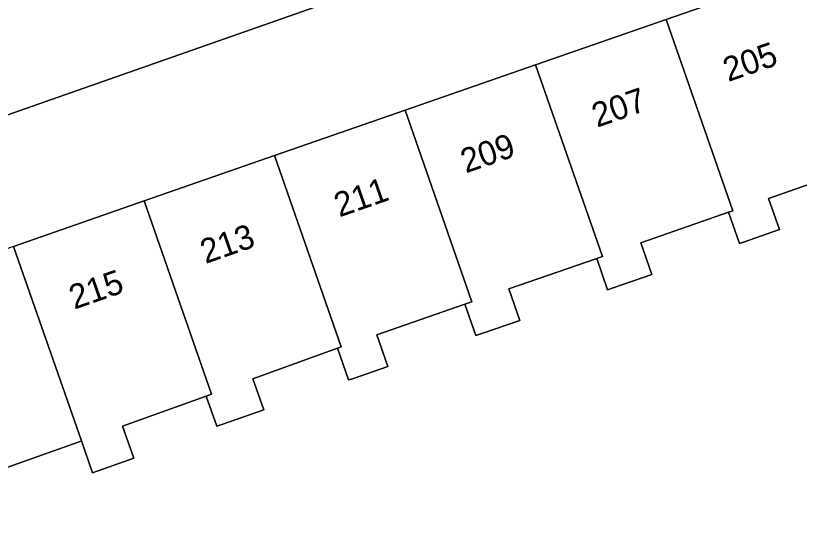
# Model space of a CAD drawing. Extents: x 158472 to 159562, y 388525 to 389606.
# Drawn here: x 159036.66 to 159068.88, y 389096.97 to 389117.74 of the extents above; entities that cross this region are included whole.
import ezdxf

# ---------------------------------------------------------------- set-up
doc = ezdxf.new("R2010")
doc.units = 0
for name, color, linetype in [('IMGEO_Erf', 7, 'Continuous'), ('IMGEO_Pand', 7, 'Continuous'), ('IMGEO_Pand_nummerreeks', 7, 'Continuous'), ('IMGEO_Voetpad_open', 7, 'Continuous')]:
    doc.layers.add(name, color=color, linetype=linetype)

msp = doc.modelspace()

# ---------------------------------------------------------------- linework, layer by layer
at = {"layer": 'IMGEO_Erf'}
for points in [[(159036.573, 389108.248), (159041.938, 389110.117), (159047.303, 389111.986), (159052.669, 389113.854), (159058.034, 389115.723), (159063.399, 389117.592), (159068.878, 389119.5), (159067.168, 389124.505), (159005.121, 389102.71)], [(159071.616, 389111.616), (159067.614, 389110.226), (159068.061, 389108.939), (159066.59, 389108.428), (159066.413, 389108.367), (159065.966, 389109.653), (159062.359, 389108.4), (159062.812, 389107.095), (159061.23, 389106.546), (159060.995, 389106.464), (159060.547, 389107.754), (159056.931, 389106.498), (159057.381, 389105.204), (159055.865, 389104.678), (159055.573, 389104.577), (159055.125, 389105.867), (159051.503, 389104.608), (159051.953, 389103.311), (159050.501, 389102.803), (159050.348, 389102.75), (159049.891, 389104.058), (159046.409, 389102.801), (159046.866, 389101.524), (159045.14, 389100.921), (159044.928, 389100.847), (159044.494, 389102.088), (159041.044, 389100.843), (159041.512, 389099.529), (159039.819, 389098.927), (159039.361, 389100.242), (159039.26, 389100.206), (159035.668, 389098.929)]]:
    msp.add_lwpolyline(points, dxfattribs=at)
at = {"layer": 'IMGEO_Pand'}
for points in [[(159068.878, 389119.5), (159063.399, 389117.592), (159066.142, 389109.714), (159065.966, 389109.653), (159066.413, 389108.367), (159066.59, 389108.428), (159068.061, 389108.939), (159067.614, 389110.226), (159071.616, 389111.616), (159069.422, 389117.933)], [(159063.399, 389117.592), (159058.034, 389115.723), (159060.781, 389107.835), (159060.547, 389107.754), (159060.995, 389106.464), (159061.23, 389106.546), (159062.812, 389107.095), (159062.359, 389108.4), (159065.966, 389109.653), (159066.142, 389109.714)], [(159058.034, 389115.723), (159052.669, 389113.854), (159055.416, 389105.968), (159055.125, 389105.867), (159055.573, 389104.577), (159055.865, 389104.678), (159057.381, 389105.204), (159056.931, 389106.498), (159060.547, 389107.754), (159060.781, 389107.835)], [(159052.669, 389113.854), (159047.303, 389111.986), (159050.045, 389104.113), (159049.891, 389104.058), (159050.348, 389102.75), (159050.501, 389102.803), (159051.953, 389103.311), (159051.503, 389104.608), (159055.125, 389105.867), (159055.416, 389105.968)], [(159047.303, 389111.986), (159041.938, 389110.117), (159044.707, 389102.165), (159044.494, 389102.088), (159044.928, 389100.847), (159045.14, 389100.921), (159046.866, 389101.524), (159046.409, 389102.801), (159049.891, 389104.058), (159050.045, 389104.113)], [(159041.938, 389110.117), (159036.573, 389108.248), (159039.361, 389100.242), (159039.819, 389098.927), (159041.512, 389099.529), (159041.044, 389100.843), (159044.494, 389102.088), (159044.707, 389102.165)], [(159036.573, 389108.248), (159031.111, 389106.346), (159033.846, 389098.345), (159034.315, 389096.974), (159036.133, 389097.621), (159035.668, 389098.929), (159039.26, 389100.206), (159039.361, 389100.242)]]:
    msp.add_lwpolyline(points, close=True, dxfattribs=at)
at = {"layer": 'IMGEO_Voetpad_open'}
msp.add_lwpolyline([(159000.382, 389102.42), (159002.367, 389101.743), (159005.121, 389102.71), (159067.168, 389124.505)], dxfattribs=at)

# ---------------------------------------------------------------- texts
at = {"layer": 'IMGEO_Pand_nummerreeks'}
for s, p in [('205', (159065.957, 389115.01)), ('207', (159060.562, 389113.131)), ('209', (159055.167, 389111.251)), ('211', (159049.965, 389109.439)), ('213', (159044.462, 389107.523)), ('215', (159039.067, 389105.644))]:
    msp.add_text(s, height=1, rotation=19.2055, dxfattribs=at).set_placement(p)

doc.saveas('drawing.dxf')
